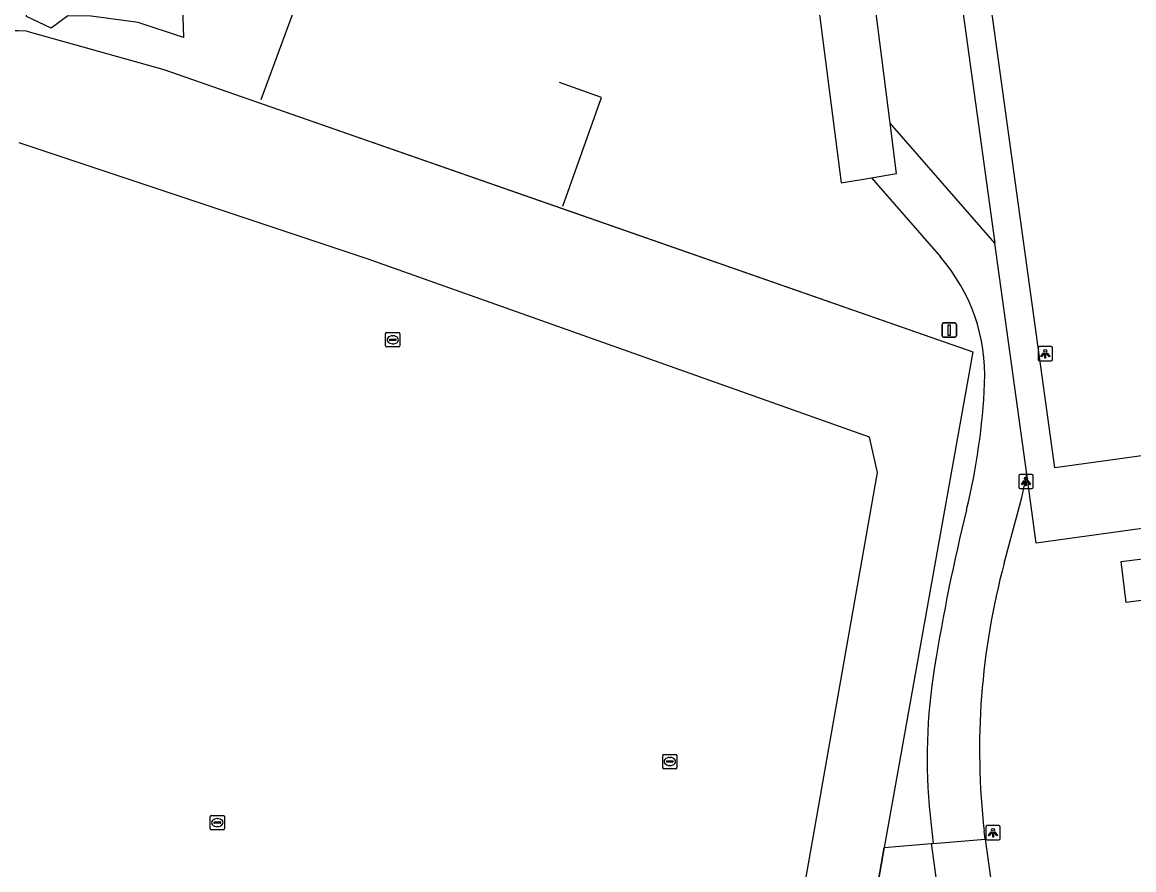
# Model space of a CAD drawing. Extents: x 162157 to 163165, y 378998 to 380775.
# Drawn here: x 162241 to 162318.7, y 379816.1 to 379875.3 of the extents above; entities that cross this region are included whole.
import ezdxf

# ---------------------------------------------------------------- set-up
doc = ezdxf.new("R2010")
doc.units = 0
for name, color, linetype in [('IMGEO_Afsluitpaal', 7, 'Continuous'), ('IMGEO_Groenvoorziening', 7, 'Continuous'), ('IMGEO_Hek', 7, 'Continuous'), ('IMGEO_Lichtpunt', 7, 'Continuous'), ('IMGEO_Voetpad_gesloten', 7, 'Continuous'), ('IMGEO_Voetpad_halfverhard', 7, 'Continuous'), ('IMGEO_Voetpad_open', 7, 'Continuous'), ('IMGEO_Waterleidingput', 7, 'Continuous')]:
    doc.layers.add(name, color=color, linetype=linetype)

msp = doc.modelspace()

# ---------------------------------------------------------------- linework, layer by layer
at = {"layer": 'IMGEO_Afsluitpaal'}
for p, q in [((162305.333, 379853.426), (162305.333, 379854.226)), ((162305.333, 379854.226), (162305.333, 379853.426)), ((162305.433, 379854.326), (162306.223, 379854.326)), ((162306.223, 379854.326), (162305.433, 379854.326)), ((162306.323, 379854.226), (162306.323, 379853.426)), ((162306.323, 379853.426), (162306.323, 379854.226)), ((162306.223, 379853.326), (162305.433, 379853.326)), ((162305.433, 379853.326), (162306.223, 379853.326))]:
    msp.add_line(p, q, dxfattribs=at)
msp.add_lwpolyline([(162305.753, 379854.201), (162305.903, 379854.201), (162305.903, 379853.451), (162305.753, 379853.451), (162305.753, 379854.201)], dxfattribs=at)
for centre, start, end in [((162305.433, 379854.226), 90, 180), ((162305.433, 379854.226), 90, 180), ((162306.223, 379854.226), 0, 90), ((162306.223, 379854.226), 360, 90), ((162305.433, 379853.426), 180, 270), ((162305.433, 379853.426), 180, 270), ((162306.223, 379853.426), 270, 0), ((162306.223, 379853.426), 270, 0)]:
    msp.add_arc(centre, 0.1, start, end, dxfattribs=at)
at = {"layer": 'IMGEO_Groenvoorziening'}
for points in [[(162252.166, 379878.568), (162252.31, 379874.279), (162249.145, 379875.328), (162245.854, 379875.784), (162244.227, 379875.79), (162243.06, 379874.924), (162241.324, 379875.756), (162241.256, 379877.16)], [(162241.347, 379874.719), (162250.933, 379872.046), (162257.33, 379869.812), (162307.472, 379852.305), (162301.287, 379817.667)], [(162300.819, 379843.867), (162300.257, 379846.344), (162265.211, 379858.784), (162240.817, 379866.929)], [(162285.058, 379754.534), (162300.819, 379843.867)], [(162325.129, 379835.689), (162318.192, 379834.775), (162317.854, 379837.654), (162324.775, 379838.506), (162325.129, 379835.689)]]:
    msp.add_lwpolyline(points, dxfattribs=at)
msp.add_arc((162239.355, 379831.549), 43.216, 87.35754, 112.44911, dxfattribs=at)
at = {"layer": 'IMGEO_Hek'}
for points in [[(162257.738, 379869.942), (162260.526, 379877.535), (162263.442, 379876.54)], [(162241.347, 379874.719), (162250.933, 379872.046), (162257.33, 379869.812)], [(162278.81, 379862.485), (162281.522, 379870.078), (162278.59, 379871.13)], [(162257.33, 379869.812), (162279.662, 379862.015)], [(162279.662, 379862.015), (162307.472, 379852.305)], [(162307.472, 379852.305), (162301.287, 379817.667)], [(162301.287, 379817.667), (162300.457, 379812.954)]]:
    msp.add_lwpolyline(points, dxfattribs=at)
msp.add_arc((162239.355, 379831.549), 43.216, 87.35754, 112.44911, dxfattribs=at)
at = {"layer": 'IMGEO_Lichtpunt'}
for p, q in [((162312.043, 379852.58), (162312.043, 379851.773)), ((162312.043, 379852.58), (162312.043, 379851.773)), ((162312.945, 379852.675), (162312.137, 379852.675)), ((162312.945, 379852.675), (162312.137, 379852.675)), ((162313.039, 379851.773), (162313.039, 379852.58)), ((162313.039, 379851.773), (162313.039, 379852.58)), ((162312.137, 379851.679), (162312.945, 379851.679)), ((162312.137, 379851.679), (162312.945, 379851.679)), ((162310.692, 379843.644), (162310.692, 379842.837)), ((162310.692, 379843.644), (162310.692, 379842.837)), ((162311.594, 379843.739), (162310.786, 379843.739)), ((162311.594, 379843.739), (162310.786, 379843.739)), ((162311.688, 379842.837), (162311.688, 379843.644)), ((162311.688, 379842.837), (162311.688, 379843.644)), ((162310.786, 379842.743), (162311.594, 379842.743)), ((162310.786, 379842.743), (162311.594, 379842.743)), ((162308.388, 379819.089), (162308.388, 379818.282)), ((162308.388, 379819.089), (162308.388, 379818.282)), ((162309.29, 379819.184), (162308.482, 379819.184)), ((162309.29, 379819.184), (162308.482, 379819.184)), ((162309.384, 379818.282), (162309.384, 379819.089)), ((162309.384, 379818.282), (162309.384, 379819.089)), ((162308.482, 379818.188), (162309.29, 379818.188)), ((162308.482, 379818.188), (162309.29, 379818.188))]:
    msp.add_line(p, q, dxfattribs=at)
for points in [[(162312.417, 379852.244), (162312.456, 379852.216), (162312.268, 379851.954), (162312.23, 379851.981), (162312.417, 379852.244)], [(162312.519, 379852.196), (162312.566, 379852.196), (162312.566, 379851.874), (162312.519, 379851.874), (162312.519, 379852.196)], [(162312.629, 379852.216), (162312.667, 379852.243), (162312.854, 379851.981), (162312.815, 379851.953), (162312.629, 379852.216)], [(162311.066, 379843.308), (162311.105, 379843.28), (162310.917, 379843.018), (162310.879, 379843.045), (162311.066, 379843.308)], [(162311.168, 379843.26), (162311.215, 379843.26), (162311.215, 379842.938), (162311.168, 379842.938), (162311.168, 379843.26)], [(162311.278, 379843.28), (162311.316, 379843.307), (162311.503, 379843.045), (162311.464, 379843.017), (162311.278, 379843.28)], [(162308.762, 379818.753), (162308.801, 379818.725), (162308.613, 379818.463), (162308.575, 379818.49), (162308.762, 379818.753)], [(162308.974, 379818.725), (162309.012, 379818.752), (162309.199, 379818.49), (162309.16, 379818.462), (162308.974, 379818.725)], [(162308.864, 379818.705), (162308.911, 379818.705), (162308.911, 379818.383), (162308.864, 379818.383), (162308.864, 379818.705)]]:
    msp.add_lwpolyline(points, dxfattribs=at)
for centre in [(162312.542, 379852.378), (162311.191, 379843.442), (162308.887, 379818.887)]:
    msp.add_circle(centre, 0.0994, dxfattribs=at)
for centre, start, end in [((162312.137, 379852.58), 90, 180), ((162312.137, 379852.58), 90, 180), ((162312.945, 379852.58), 0, 90), ((162312.945, 379852.58), 0, 90), ((162312.137, 379851.773), 180, 270), ((162312.137, 379851.773), 180, 270), ((162312.945, 379851.773), 270, 0), ((162312.945, 379851.773), 270, 360), ((162310.786, 379843.644), 90, 180), ((162310.786, 379843.644), 90, 180), ((162311.594, 379843.644), 0, 90), ((162311.594, 379843.644), 0, 90), ((162310.786, 379842.837), 180, 270), ((162310.786, 379842.837), 180, 270), ((162311.594, 379842.837), 270, 0), ((162311.594, 379842.837), 270, 360), ((162308.482, 379819.089), 90, 180), ((162308.482, 379819.089), 90, 180), ((162309.29, 379819.089), 0, 90), ((162309.29, 379819.089), 0, 90), ((162308.482, 379818.282), 180, 270), ((162308.482, 379818.282), 180, 270), ((162309.29, 379818.282), 270, 0), ((162309.29, 379818.282), 270, 360)]:
    msp.add_arc(centre, 0.0946, start, end, dxfattribs=at)
at = {"layer": 'IMGEO_Voetpad_gesloten'}
for points in [[(162304.57, 379817.929), (162304.71, 379817.94)], [(162304.71, 379817.94), (162308.342, 379818.234)], [(162308.342, 379818.234), (162319.23, 379739.952)], [(162304.57, 379817.929), (162304.658, 379817.281), (162305.336, 379812.297)]]:
    msp.add_lwpolyline(points, dxfattribs=at)
at = {"layer": 'IMGEO_Voetpad_halfverhard'}
for points in [[(162309.019, 379859.894), (162301.698, 379868.289)], [(162300.383, 379864.471), (162305.209, 379858.938)], [(162309.667, 379837.538), (162310.898, 379842.131), (162311.244, 379843.757)], [(162304.497, 379819.89), (162304.71, 379817.94)], [(162308.342, 379818.234), (162308.264, 379818.798)], [(162300.457, 379812.954), (162301.287, 379817.667)], [(162301.287, 379817.667), (162304.57, 379817.929)]]:
    msp.add_lwpolyline(points, dxfattribs=at)
for centre, radius, start, end in [((162295.699, 379850.65), 12.615, 357.43677, 41.0718), ((162262.734, 379852.141), 45.613, 346.21769, 357.41835), ((162444.518, 379807.562), 141.556, 166.2226, 170.76494), ((162358.499, 379824.46), 50.553, 165.00673, 186.43016), ((162343.638, 379823.963), 39.353, 170.76259, 185.94064)]:
    msp.add_arc(centre, radius, start, end, dxfattribs=at)
at = {"layer": 'IMGEO_Voetpad_open'}
for points in [[(162368.912, 379959.951), (162369.608, 379954.625), (162383.496, 379853.919), (162313.201, 379844.187), (162298.57, 379950.126), (162368.912, 379959.951)], [(162303.845, 379897.389), (162309.019, 379859.894)], [(162301.698, 379868.289), (162298.076, 379896.625)], [(162295.989, 379881.868), (162298.282, 379864.121), (162300.383, 379864.471)], [(162300.383, 379864.471), (162302.148, 379864.765), (162301.698, 379868.289)], [(162311.244, 379843.757), (162309.019, 379859.894)], [(162383.131, 379851.844), (162341.312, 379846.043), (162341.724, 379843.061), (162311.908, 379838.939), (162311.244, 379843.757)]]:
    msp.add_lwpolyline(points, dxfattribs=at)
at = {"layer": 'IMGEO_Waterleidingput'}
for p, q in [((162266.431, 379852.722), (162266.431, 379853.574)), ((162266.506, 379853.648), (162267.358, 379853.648)), ((162266.69, 379853.142), (162266.69, 379853.154)), ((162267.128, 379853.105), (162266.73, 379853.105)), ((162266.733, 379853.191), (162267.131, 379853.191)), ((162266.919, 379853.428), (162266.944, 379853.428)), ((162267.174, 379853.154), (162267.174, 379853.142)), ((162267.432, 379853.574), (162267.432, 379852.722)), ((162267.358, 379852.648), (162266.506, 379852.648)), ((162266.942, 379852.868), (162266.917, 379852.868)), ((162285.873, 379824.168), (162286.725, 379824.168)), ((162285.798, 379823.242), (162285.798, 379824.094)), ((162286.057, 379823.662), (162286.057, 379823.674)), ((162286.495, 379823.625), (162286.097, 379823.625)), ((162286.1, 379823.711), (162286.498, 379823.711)), ((162286.309, 379823.388), (162286.284, 379823.388)), ((162286.286, 379823.948), (162286.311, 379823.948)), ((162286.541, 379823.674), (162286.541, 379823.662)), ((162286.799, 379824.094), (162286.799, 379823.242)), ((162286.725, 379823.168), (162285.873, 379823.168)), ((162254.172, 379818.974), (162254.172, 379819.826)), ((162254.247, 379819.9), (162255.099, 379819.9)), ((162254.66, 379819.68), (162254.685, 379819.68)), ((162255.173, 379819.826), (162255.173, 379818.974)), ((162255.099, 379818.9), (162254.247, 379818.9)), ((162254.431, 379819.394), (162254.431, 379819.406)), ((162254.869, 379819.357), (162254.471, 379819.357)), ((162254.474, 379819.443), (162254.872, 379819.443)), ((162254.683, 379819.12), (162254.658, 379819.12)), ((162254.915, 379819.406), (162254.915, 379819.394))]:
    msp.add_line(p, q, dxfattribs=at)
for points in [[(162266.431, 379852.722), (162266.431, 379853.574)], [(162266.506, 379853.648), (162267.358, 379853.648)], [(162267.432, 379853.574), (162267.432, 379852.722)], [(162267.358, 379852.648), (162266.506, 379852.648)], [(162285.873, 379824.168), (162286.725, 379824.168)], [(162285.798, 379823.242), (162285.798, 379824.094)], [(162286.799, 379824.094), (162286.799, 379823.242)], [(162286.725, 379823.168), (162285.873, 379823.168)], [(162254.172, 379818.974), (162254.172, 379819.826)], [(162254.247, 379819.9), (162255.099, 379819.9)], [(162255.173, 379819.826), (162255.173, 379818.974)], [(162255.099, 379818.9), (162254.247, 379818.9)]]:
    msp.add_lwpolyline(points, dxfattribs=at)
for centre, radius, start, end in [((162266.508, 379853.572), 0.0765, 91.55205, 178.44795), ((162266.508, 379853.572), 0.0765, 91.55205, 178.44795), ((162266.73, 379853.151), 0.0403, 85.87752, 175.75265), ((162266.727, 379853.141), 0.0366, 178.93798, 274.71019), ((162267.131, 379853.148), 0.043, 264.86636, 352.45326), ((162267.135, 379853.153), 0.0386, 1.73085, 96.63898), ((162267.356, 379853.572), 0.0765, 1.55205, 88.44795), ((162267.356, 379853.572), 0.0765, 1.55205, 88.44795), ((162266.508, 379852.724), 0.0765, 181.55205, 268.44795), ((162266.508, 379852.724), 0.0765, 181.55205, 268.44795), ((162267.356, 379852.724), 0.0765, 271.55205, 358.44795), ((162267.356, 379852.724), 0.0765, 271.55205, 358.44795), ((162285.875, 379824.092), 0.0765, 91.55205, 178.44795), ((162285.875, 379824.092), 0.0765, 91.55205, 178.44795), ((162286.723, 379824.092), 0.0765, 1.55205, 88.44795), ((162286.723, 379824.092), 0.0765, 1.55205, 88.44795), ((162286.097, 379823.671), 0.0403, 85.87752, 175.75265), ((162286.094, 379823.661), 0.0366, 178.93798, 274.71019), ((162286.498, 379823.668), 0.043, 264.86636, 352.45326), ((162286.502, 379823.673), 0.0386, 1.73085, 96.63898), ((162285.875, 379823.244), 0.0765, 181.55205, 268.44795), ((162285.875, 379823.244), 0.0765, 181.55205, 268.44795), ((162286.723, 379823.244), 0.0765, 271.55205, 358.44795), ((162286.723, 379823.244), 0.0765, 271.55205, 358.44795), ((162254.249, 379819.824), 0.0765, 91.55205, 178.44795), ((162254.249, 379819.824), 0.0765, 91.55205, 178.44795), ((162255.097, 379819.824), 0.0765, 1.55205, 88.44795), ((162255.097, 379819.824), 0.0765, 1.55205, 88.44795), ((162254.249, 379818.976), 0.0765, 181.55205, 268.44795), ((162254.249, 379818.976), 0.0765, 181.55205, 268.44795), ((162254.471, 379819.403), 0.0403, 85.87752, 175.75265), ((162254.468, 379819.393), 0.0366, 178.93798, 274.71019), ((162254.872, 379819.4), 0.043, 264.86636, 352.45326), ((162254.876, 379819.405), 0.0386, 1.73085, 96.63898), ((162255.097, 379818.976), 0.0765, 271.55205, 358.44795), ((162255.097, 379818.976), 0.0765, 271.55205, 358.44795)]:
    msp.add_arc(centre, radius, start, end, dxfattribs=at)
for centre, major_axis, ratio, start_param, end_param in [((162266.918, 379853.148), (-0.387, 0.002), 0.722429, 4.712389, 7.853982), ((162266.943, 379853.148), (-0.39, 0.002), 0.717154, 1.570796, 4.712389), ((162286.285, 379823.668), (-0.387, 0.002), 0.722429, 4.712389, 7.853982), ((162286.31, 379823.668), (-0.39, 0.002), 0.717154, 1.570796, 4.712389), ((162254.659, 379819.4), (-0.387, 0.002), 0.722429, 4.712389, 7.853982), ((162254.684, 379819.4), (-0.39, 0.002), 0.717154, 1.570796, 4.712389)]:
    msp.add_ellipse(centre, major_axis=major_axis, ratio=ratio, start_param=start_param, end_param=end_param, dxfattribs=at)

doc.saveas('drawing.dxf')
